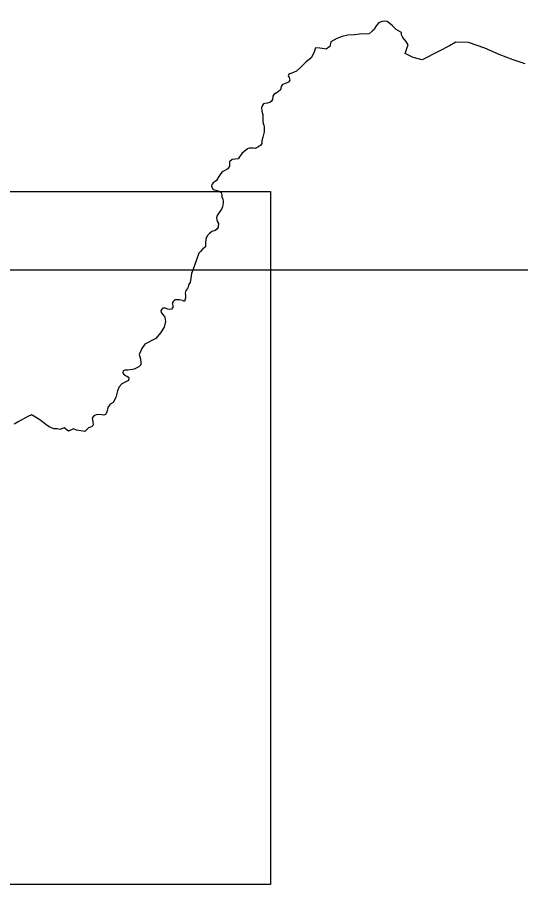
# Model space of a CAD drawing. Extents: x 645880 to 658994, y 884400 to 894744.
# Drawn here: x 648967 to 649341, y 889662 to 890307 of the extents above; entities that cross this region are included whole.
import ezdxf

# ---------------------------------------------------------------- set-up
doc = ezdxf.new("R2010")
doc.units = 0
doc.header["$LTSCALE"] = 10
doc.layers.add('62', color=7, linetype='Continuous', lineweight=35)

msp = doc.modelspace()

# ---------------------------------------------------------------- linework, layer by layer
at = {"layer": '62', "lineweight": 25}
for points in [[(649384.86, 890693.49), (648503.87, 890693.49), (648503.87, 890119.49), (649384.86, 890119.49)], [(649384.86, 890693.49), (648503.87, 890693.49), (648503.87, 890119.49), (649384.86, 890119.49)], [(649155.24, 889662.36), (648503.87, 889662.36), (648503.87, 890177.93), (649155.24, 890177.93)], [(649155.24, 889662.36), (648503.87, 889662.36), (648503.87, 890177.93), (649155.24, 890177.93)]]:
    msp.add_lwpolyline(points, close=True, dxfattribs=at)
for points in [[(649261.5, 890277.43), (649255.43, 890280.42), (649256.88, 890284.99), (649257.78, 890286.92), (649255.88, 890289.74), (649253.7, 890292.38), (649252.62, 890294.31), (649252.62, 890296.07), (649252.16, 890296.24), (649248.72, 890298.35), (649246.09, 890301.16), (649243.92, 890302.92), (649242.11, 890304.33), (649240.29, 890304.59), (649238.33, 890304.24), (649235.52, 890303.36), (649233.26, 890300.28), (649232.53, 890298.53), (649230.99, 890297.12), (649228.64, 890295.01), (649227.28, 890294.92), (649222.95, 890295.02), (649221.41, 890294.94), (649217.69, 890294.41), (649212.89, 890294.06), (649208.54, 890293.18), (649204.56, 890291.6), (649200.02, 890289.22), (649199.48, 890285.71), (649196.58, 890283.6), (649195.31, 890283.86), (649191.96, 890284.56), (649188.79, 890284.65), (649187.61, 890281.49), (649185.44, 890277.36), (649181.54, 890274.1), (649177.92, 890270.5), (649174.56, 890267.42), (649171.03, 890265.93), (649168.8, 890265.17)], [(649261.5, 890277.43), (649255.43, 890280.42), (649256.88, 890284.99), (649257.78, 890286.92), (649255.88, 890289.74), (649253.7, 890292.38), (649252.62, 890294.31), (649252.62, 890296.07), (649252.16, 890296.24), (649248.72, 890298.35), (649246.09, 890301.16), (649243.92, 890302.92), (649242.11, 890304.33), (649240.29, 890304.59), (649238.33, 890304.24), (649235.52, 890303.36), (649233.26, 890300.28), (649232.53, 890298.53), (649230.99, 890297.12), (649228.64, 890295.01), (649227.28, 890294.92), (649222.95, 890295.02), (649221.41, 890294.94), (649217.69, 890294.41), (649212.89, 890294.06), (649208.54, 890293.18), (649204.56, 890291.6), (649200.02, 890289.22), (649199.48, 890285.71), (649196.58, 890283.6), (649195.31, 890283.86), (649191.96, 890284.56), (649188.79, 890284.65), (649187.61, 890281.49), (649185.44, 890277.36), (649181.54, 890274.1), (649177.92, 890270.5), (649174.56, 890267.42), (649171.03, 890265.93), (649168.8, 890265.17)], [(649344.86, 890272.88), (649335.8, 890275.78), (649325.29, 890279.83), (649314.75, 890284.45), (649302.61, 890288.76), (649293.18, 890288.93), (649288.47, 890286.29), (649280.14, 890281.9), (649267.99, 890275.66), (649261.5, 890277.43)], [(649344.86, 890272.88), (649335.8, 890275.78), (649325.29, 890279.83), (649314.75, 890284.45), (649302.61, 890288.76), (649293.18, 890288.93), (649288.47, 890286.29), (649280.14, 890281.9), (649267.99, 890275.66), (649261.5, 890277.43)], [(649168.8, 890265.17), (649168.44, 890263.77), (649169.07, 890262.71), (649169.53, 890260.6), (649168.71, 890259.2), (649166.17, 890258.14), (649163.82, 890257.09), (649163.18, 890255.86), (649162.64, 890253.48), (649160.98, 890252.01), (649158.97, 890250.81), (649157.8, 890249.93), (649157.08, 890248.73), (649156.69, 890246.27), (649155.78, 890244.82), (649154.8, 890243.94), (649152.92, 890243.43), (649150.9, 890243.37), (649149.99, 890243.11), (649149.02, 890241.66), (649148.5, 890240.02), (649148.89, 890237.63), (649149.47, 890234.98), (649149.56, 890232.87), (649149.56, 890230.1), (649149.75, 890228.46), (649150.21, 890227.07), (649150.6, 890225.74), (649150.6, 890224.04), (649150.4, 890222.15), (649149.62, 890218.36), (649148.78, 890215.46), (649148.84, 890213.57), (649147.93, 890212.31), (649145.85, 890210.79), (649143.9, 890209.85), (649142.4, 890210.04), (649139.28, 890210.04), (649138.18, 890209.59), (649135.44, 890207.45)], [(649168.8, 890265.17), (649168.44, 890263.77), (649169.07, 890262.71), (649169.53, 890260.6), (649168.71, 890259.2), (649166.17, 890258.14), (649163.82, 890257.09), (649163.18, 890255.86), (649162.64, 890253.48), (649160.98, 890252.01), (649158.97, 890250.81), (649157.8, 890249.93), (649157.08, 890248.73), (649156.69, 890246.27), (649155.78, 890244.82), (649154.8, 890243.94), (649152.92, 890243.43), (649150.9, 890243.37), (649149.99, 890243.11), (649149.02, 890241.66), (649148.5, 890240.02), (649148.89, 890237.63), (649149.47, 890234.98), (649149.56, 890232.87), (649149.56, 890230.1), (649149.75, 890228.46), (649150.21, 890227.07), (649150.6, 890225.74), (649150.6, 890224.04), (649150.4, 890222.15), (649149.62, 890218.36), (649148.78, 890215.46), (649148.84, 890213.57), (649147.93, 890212.31), (649145.85, 890210.79), (649143.9, 890209.85), (649142.4, 890210.04), (649139.28, 890210.04), (649138.18, 890209.59), (649135.44, 890207.45)], [(649135.44, 890207.45), (649133.82, 890206), (649131.09, 890202.09), (649126.8, 890201.58), (649124.78, 890199.88), (649124.71, 890196.79), (649123.48, 890194.64), (649121.35, 890193.5), (649119.33, 890192.36), (649118.16, 890191.36), (649116.73, 890188.96), (649115.04, 890185.93), (649113.93, 890185.3), (649112.5, 890184.35), (649111.72, 890183.34), (649111.4, 890182.21), (649111.46, 890181.01), (649112.44, 890179.37), (649113.54, 890178.99), (649116.28, 890178.23), (649118.62, 890177.16), (649118.88, 890175.08), (649118.94, 890173.82), (649119.66, 890172.24), (649120.05, 890170.73), (649120.05, 890169.53), (649119.59, 890166.56), (649118.75, 890164.73), (649117.12, 890162.34), (649115.62, 890159.94), (649115.1, 890158.36), (649115.17, 890156.78), (649115.69, 890155.4), (649116.5, 890154), (649116.24, 890151.22), (649115.06, 890149.58), (649113.96, 890148.95), (649111.55, 890148.13), (649109.73, 890146.68), (649108.24, 890145.1)], [(649135.44, 890207.45), (649133.82, 890206), (649131.09, 890202.09), (649126.8, 890201.58), (649124.78, 890199.88), (649124.71, 890196.79), (649123.48, 890194.64), (649121.35, 890193.5), (649119.33, 890192.36), (649118.16, 890191.36), (649116.73, 890188.96), (649115.04, 890185.93), (649113.93, 890185.3), (649112.5, 890184.35), (649111.72, 890183.34), (649111.4, 890182.21), (649111.46, 890181.01), (649112.44, 890179.37), (649113.54, 890178.99), (649116.28, 890178.23), (649118.62, 890177.16), (649118.88, 890175.08), (649118.94, 890173.82), (649119.66, 890172.24), (649120.05, 890170.73), (649120.05, 890169.53), (649119.59, 890166.56), (649118.75, 890164.73), (649117.12, 890162.34), (649115.62, 890159.94), (649115.1, 890158.36), (649115.17, 890156.78), (649115.69, 890155.4), (649116.5, 890154), (649116.24, 890151.22), (649115.06, 890149.58), (649113.96, 890148.95), (649111.55, 890148.13), (649109.73, 890146.68), (649108.24, 890145.1)], [(649108.24, 890145.1), (649107.33, 890143.46), (649106.74, 890140.06), (649106.87, 890136.65), (649104.98, 890135.33), (649103.03, 890133.18), (649101.99, 890131.92), (649100.11, 890127.06), (649097.51, 890119.43), (649096.53, 890116.96), (649096.01, 890113.36), (649095.36, 890110.14), (649094.19, 890108.44), (649093.87, 890106.74), (649093.48, 890105.67), (649092.11, 890104.28), (649091.78, 890102.26), (649091.92, 890100.49), (649091.92, 890098.66), (649091.26, 890096.08), (649089.77, 890096.83), (649087.56, 890097.34), (649085.28, 890097.4), (649083.98, 890097.21), (649082.94, 890096.39), (649082.29, 890095.32), (649082.23, 890094.25), (649082.55, 890092.8), (649082.55, 890091.47), (649081.58, 890090.34), (649079.76, 890090.08), (649078.78, 890090.4), (649076.76, 890091.09), (649075.14, 890091.03), (649074.23, 890090.4), (649073.71, 890089.14), (649073.97, 890087.94), (649074.81, 890086.55), (649076.24, 890084.91), (649076.64, 890084.05)], [(649108.24, 890145.1), (649107.33, 890143.46), (649106.74, 890140.06), (649106.87, 890136.65), (649104.98, 890135.33), (649103.03, 890133.18), (649101.99, 890131.92), (649100.11, 890127.06), (649097.51, 890119.43), (649096.53, 890116.96), (649096.01, 890113.36), (649095.36, 890110.14), (649094.19, 890108.44), (649093.87, 890106.74), (649093.48, 890105.67), (649092.11, 890104.28), (649091.78, 890102.26), (649091.92, 890100.49), (649091.92, 890098.66), (649091.26, 890096.08), (649089.77, 890096.83), (649087.56, 890097.34), (649085.28, 890097.4), (649083.98, 890097.21), (649082.94, 890096.39), (649082.29, 890095.32), (649082.23, 890094.25), (649082.55, 890092.8), (649082.55, 890091.47), (649081.58, 890090.34), (649079.76, 890090.08), (649078.78, 890090.4), (649076.76, 890091.09), (649075.14, 890091.03), (649074.23, 890090.4), (649073.71, 890089.14), (649073.97, 890087.94), (649074.81, 890086.55), (649076.24, 890084.91), (649076.64, 890084.05)], [(649076.64, 890084.05), (649077.16, 890081.28), (649076.11, 890076.86), (649073.25, 890072.7), (649070, 890068.54), (649066.36, 890066.77), (649064.15, 890065.51), (649061.68, 890064.24), (649059.47, 890061.22), (649057.39, 890056.55), (649058.43, 890053.52), (649058.82, 890050.74), (649058.82, 890048.85), (649057.26, 890047.46), (649053.87, 890045.82), (649048.93, 890045.07), (649046.85, 890044.94), (649045.68, 890044.44), (649045.42, 890043.18), (649045.94, 890042.04), (649048.93, 890040.02), (649049.84, 890039.01), (649049.45, 890037.37), (649047.63, 890036.24), (649044.64, 890034.72), (649042.69, 890032.58), (649041.43, 890029.63), (649040, 890024.7), (649038.05, 890021.05), (649035.97, 890019.78), (649034.28, 890017.26), (649033.5, 890013.73), (649032.45, 890011.96), (649031.15, 890011.46), (649029.59, 890011.71), (649026.99, 890012.09), (649025.43, 890011.84), (649023.87, 890010.95), (649022.57, 890009.19), (649023.09, 890006.66)], [(649076.64, 890084.05), (649077.16, 890081.28), (649076.11, 890076.86), (649073.25, 890072.7), (649070, 890068.54), (649066.36, 890066.77), (649064.15, 890065.51), (649061.68, 890064.24), (649059.47, 890061.22), (649057.39, 890056.55), (649058.43, 890053.52), (649058.82, 890050.74), (649058.82, 890048.85), (649057.26, 890047.46), (649053.87, 890045.82), (649048.93, 890045.07), (649046.85, 890044.94), (649045.68, 890044.44), (649045.42, 890043.18), (649045.94, 890042.04), (649048.93, 890040.02), (649049.84, 890039.01), (649049.45, 890037.37), (649047.63, 890036.24), (649044.64, 890034.72), (649042.69, 890032.58), (649041.43, 890029.63), (649040, 890024.7), (649038.05, 890021.05), (649035.97, 890019.78), (649034.28, 890017.26), (649033.5, 890013.73), (649032.45, 890011.96), (649031.15, 890011.46), (649029.59, 890011.71), (649026.99, 890012.09), (649025.43, 890011.84), (649023.87, 890010.95), (649022.57, 890009.19), (649023.09, 890006.66)], [(649023.09, 890006.66), (649023.22, 890004.14), (649022.05, 890002.75), (649019.84, 890002), (649019.19, 890001.62), (649016.98, 889999.34), (649010.86, 890000.36), (649008.65, 890001.36), (649004.82, 889999.6), (649001.57, 890001.99), (648998.58, 890000.86), (648996.5, 890001.36), (648993.89, 890001.24), (648990.51, 890002.75), (648987.91, 890004.64), (648984.27, 890007.54), (648980.24, 890010.07), (648977.25, 890011.83), (648974.52, 890010.45), (648967.49, 890006.66), (648964.5, 890004.77)], [(649023.09, 890006.66), (649023.22, 890004.14), (649022.05, 890002.75), (649019.84, 890002), (649019.19, 890001.62), (649016.98, 889999.34), (649010.86, 890000.36), (649008.65, 890001.36), (649004.82, 889999.6), (649001.57, 890001.99), (648998.58, 890000.86), (648996.5, 890001.36), (648993.89, 890001.24), (648990.51, 890002.75), (648987.91, 890004.64), (648984.27, 890007.54), (648980.24, 890010.07), (648977.25, 890011.83), (648974.52, 890010.45), (648967.49, 890006.66), (648964.5, 890004.77)]]:
    msp.add_lwpolyline(points, dxfattribs=at)

doc.saveas('drawing.dxf')
